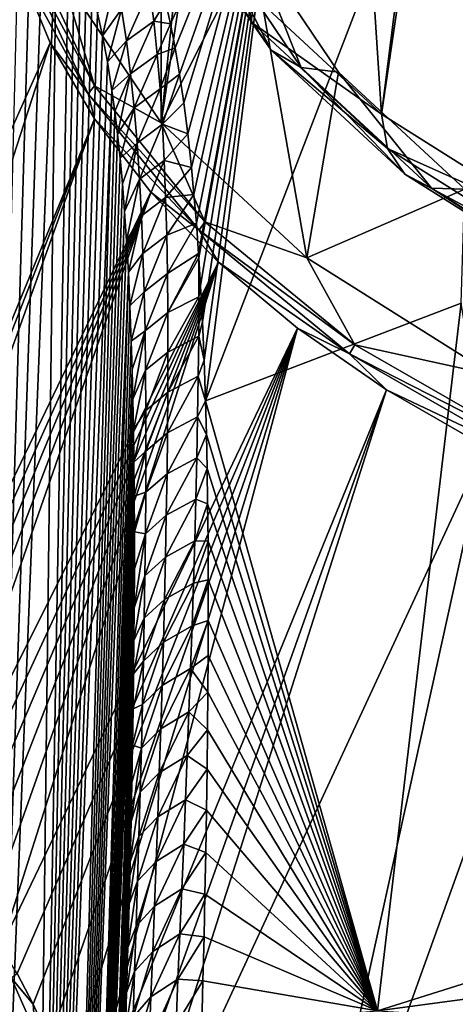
# Model space of a CAD drawing. Header units: metres. Extents: x -109 to 109, y -452 to 89.
# Tile 431 of 656: x 60.66 to 65.32, y -38.85 to -28.34. Entities that reach past the tile are written whole.
import ezdxf

# ---------------------------------------------------------------- set-up
doc = ezdxf.new("R2010")
doc.units = ezdxf.units.M
doc.layers.add('solid_k244270000c71_000_01_01', color=7, linetype='CONTINUOUS')

msp = doc.modelspace()

# ---------------------------------------------------------------- linework, layer by layer
at = {"layer": 'solid_k244270000c71_000_01_01'}
for points in [[(62.177273, -29.442749, 11.90998), (61.11071, -27.86355, 14.165308), (62.177273, -21.261734, 23.593681)], [(62.177273, -29.442749, 11.90998), (62.177273, -21.261734, 23.593681), (62.672821, -24.617336, 18.801384)], [(58.254105, -29.87442, 29.174564), (61.462685, -22.719255, 23.019787), (60.989326, -23.529327, 21.862885)], [(58.254105, -29.87442, 29.174564), (58.559048, -29.269852, 29.220991), (61.462685, -22.719255, 23.019787)], [(58.559048, -29.269852, 29.220991), (58.83469, -28.760628, 29.310101), (61.462685, -22.719255, 23.019787)], [(58.83469, -28.760628, 29.310101), (59.086117, -28.329094, 29.433441), (61.462685, -22.719255, 23.019787)], [(64.529739, -29.34984, 9.515763), (65.25721, -23.624252, 4.419913), (65.393623, -23.494326, 4.142952)], [(66.394569, -30.523157, 7.840095), (64.529739, -29.34984, 9.515763), (65.393623, -23.494326, 4.142952)], [(57.387531, -31.636223, 27.457998), (60.989326, -23.529327, 21.862885), (60.648296, -24.360994, 20.67514)], [(57.387531, -31.636223, 27.457998), (57.996166, -30.417927, 29.175945), (60.989326, -23.529327, 21.862885)], [(57.996166, -30.417927, 29.175945), (58.254105, -29.87442, 29.174564), (60.989326, -23.529327, 21.862885)], [(64.529739, -29.34984, 9.515763), (64.212723, -24.49719, 6.650004), (65.25721, -23.624252, 4.419913)], [(64.529739, -29.34984, 9.515763), (63.072552, -27.99996, 11.443592), (64.212723, -24.49719, 6.650004)], [(62.177273, -29.442749, 11.90998), (62.672821, -24.617336, 18.801384), (62.672821, -26.087147, 16.702276)], [(62.648952, -32.410088, 43.927177), (65.583961, -24.79179, 37.232861), (63.504475, -25.713221, 35.91692)], [(62.648952, -32.410088, 43.927177), (65.378822, -31.367174, 45.478718), (65.583961, -24.79179, 37.232861)], [(62.223442, -28.153841, 37.62746), (62.27504, -28.388779, 38.059887), (63.504475, -25.713221, 35.91692)], [(62.27504, -28.388779, 38.059887), (62.324856, -28.645161, 38.51281), (63.504475, -25.713221, 35.91692)], [(62.324856, -28.645161, 38.51281), (62.372437, -28.924801, 38.987289), (63.504475, -25.713221, 35.91692)], [(62.372437, -28.924801, 38.987289), (62.417244, -29.229778, 39.484535), (63.504475, -25.713221, 35.91692)], [(62.417244, -29.229778, 39.484535), (62.459755, -29.56012, 40.004288), (63.504475, -25.713221, 35.91692)], [(62.459755, -29.56012, 40.004288), (62.498768, -29.919504, 40.548824), (63.504475, -25.713221, 35.91692)], [(62.498768, -29.919504, 40.548824), (62.526276, -30.207596, 40.972855), (63.504475, -25.713221, 35.91692)], [(62.526276, -30.207596, 40.972855), (62.55188, -30.513155, 41.411259), (63.504475, -25.713221, 35.91692)], [(62.55188, -30.513155, 41.411259), (62.575039, -30.838081, 41.865231), (63.504475, -25.713221, 35.91692)], [(62.575039, -30.838081, 41.865231), (62.578022, -30.883278, 41.927532), (63.504475, -25.713221, 35.91692)], [(62.578022, -30.883278, 41.927532), (62.596447, -31.18129, 42.333668), (63.504475, -25.713221, 35.91692)], [(62.596447, -31.18129, 42.333668), (62.616795, -31.566109, 42.846127), (63.504475, -25.713221, 35.91692)], [(62.616795, -31.566109, 42.846127), (62.634041, -31.976078, 43.377735), (63.504475, -25.713221, 35.91692)], [(62.634041, -31.976078, 43.377735), (62.648952, -32.410088, 43.927177), (63.504475, -25.713221, 35.91692)], [(62.177273, -29.442749, 11.90998), (62.672821, -26.087147, 16.702276), (63.143681, -27.531931, 14.638909)], [(63.143944, -28.374895, 11.749522), (62.149326, -26.90229, 13.852619), (63.072552, -27.99996, 11.443592)], [(62.37159, -27.219624, 14.152019), (62.149326, -26.90229, 13.852619), (63.143944, -28.374895, 11.749522)], [(59.983704, -54.149242, 52.726505), (60.789268, -27.053366, 32.426231), (60.657433, -27.033049, 32.044315)], [(59.983704, -54.149242, 52.726505), (60.923191, -27.119658, 32.872467), (60.789268, -27.053366, 32.426231)], [(59.983704, -54.149242, 52.726505), (61.057308, -27.242109, 33.39061), (60.923191, -27.119658, 32.872467)], [(59.983704, -54.149242, 52.726505), (60.744408, -52.589027, 54.250729), (61.057308, -27.242109, 33.39061)], [(60.744408, -52.589027, 54.250729), (61.189285, -27.431206, 33.987186), (61.057308, -27.242109, 33.39061)], [(63.350803, -28.669418, 12.081494), (62.715721, -27.437267, 14.423945), (62.37159, -27.219624, 14.152019)], [(63.350803, -28.669418, 12.081494), (62.37159, -27.219624, 14.152019), (63.143944, -28.374895, 11.749522)], [(60.67078, -27.580891, 15.905022), (60.743038, -27.504454, 15.867311), (61.464859, -29.049665, 13.660522)], [(61.11071, -27.86355, 14.165308), (61.464859, -29.049665, 13.660522), (60.743038, -27.504454, 15.867311)], [(60.744408, -52.589027, 54.250729), (61.253746, -27.55394, 34.31686), (61.189285, -27.431206, 33.987186)], [(62.715721, -27.437267, 14.423945), (63.671082, -28.851749, 12.403854), (63.143681, -27.531931, 14.638909)], [(63.350803, -28.669418, 12.081494), (63.671082, -28.851749, 12.403854), (62.715721, -27.437267, 14.423945)], [(61.395931, -29.133169, 13.68814), (60.648296, -27.760229, 15.820532), (60.67078, -27.580891, 15.905022)], [(61.395931, -29.133169, 13.68814), (60.67078, -27.580891, 15.905022), (61.464859, -29.049665, 13.660522)], [(60.744408, -52.589027, 54.250729), (61.316784, -27.698021, 34.66914), (61.253746, -27.55394, 34.31686)], [(63.731647, -30.882694, 9.853524), (62.177273, -29.442749, 11.90998), (63.143681, -27.531931, 14.638909)], [(63.671082, -28.851749, 12.403854), (64.069374, -28.902493, 12.681546), (63.143681, -27.531931, 14.638909)], [(63.731647, -30.882694, 9.853524), (63.143681, -27.531931, 14.638909), (64.069374, -28.902493, 12.681546)], [(60.744408, -52.589027, 54.250729), (61.378151, -27.864607, 35.044849), (61.316784, -27.698021, 34.66914)], [(57.387531, -36.622307, 20.337133), (60.648296, -27.760229, 15.820532), (60.989326, -28.591896, 14.632788)], [(61.395931, -29.133169, 13.68814), (60.989326, -28.591896, 14.632788), (60.648296, -27.760229, 15.820532)], [(60.744408, -52.589027, 54.250729), (61.437584, -28.055178, 35.445026), (61.378151, -27.864607, 35.044849)], [(62.177273, -29.442749, 11.90998), (61.464859, -29.049665, 13.660522), (61.11071, -27.86355, 14.165308)], [(61.689133, -27.911364, 36.125244), (61.494751, -28.27224, 35.871304), (61.5494, -28.516754, 36.324329)], [(61.689133, -27.911364, 36.125244), (61.5494, -28.516754, 36.324329), (61.751617, -28.232275, 36.715775)], [(61.751617, -28.232275, 36.715775), (61.804424, -28.569603, 37.297516), (62.051487, -28.014179, 37.114128)], [(61.804424, -28.569603, 37.297516), (62.096439, -28.357697, 37.700989), (62.051487, -28.014179, 37.114128)], [(62.096439, -28.357697, 37.700989), (62.223442, -28.153841, 37.62746), (62.051487, -28.014179, 37.114128)], [(63.143944, -28.374895, 11.749522), (63.072552, -27.99996, 11.443592), (64.529739, -29.34984, 9.515763)], [(60.744408, -52.589027, 54.250729), (61.494751, -28.27224, 35.871304), (61.437584, -28.055178, 35.445026)], [(61.751617, -28.232275, 36.715775), (61.5494, -28.516754, 36.324329), (61.601185, -28.791801, 36.806137)], [(61.751617, -28.232275, 36.715775), (61.601185, -28.791801, 36.806137), (61.804424, -28.569603, 37.297516)], [(62.096439, -28.357697, 37.700989), (62.27504, -28.388779, 38.059887), (62.223442, -28.153841, 37.62746)], [(60.744408, -52.589027, 54.250729), (61.5494, -28.516754, 36.324329), (61.494751, -28.27224, 35.871304)], [(61.804424, -28.569603, 37.297516), (61.849014, -28.920961, 37.871227), (62.096439, -28.357697, 37.700989)], [(61.849014, -28.920961, 37.871227), (62.133671, -28.713947, 38.278652), (62.096439, -28.357697, 37.700989)], [(62.133671, -28.713947, 38.278652), (62.27504, -28.388779, 38.059887), (62.096439, -28.357697, 37.700989)], [(62.133671, -28.713947, 38.278652), (62.324856, -28.645161, 38.51281), (62.27504, -28.388779, 38.059887)], [(64.593391, -29.717598, 9.831944), (63.143944, -28.374895, 11.749522), (64.529739, -29.34984, 9.515763)], [(63.350803, -28.669418, 12.081494), (63.143944, -28.374895, 11.749522), (64.593391, -29.717598, 9.831944)], [(60.744408, -52.589027, 54.250729), (61.601185, -28.791801, 36.806137), (61.5494, -28.516754, 36.324329)], [(57.99614, -37.819954, 18.604794), (57.387531, -36.622307, 20.337133), (60.989326, -28.591896, 14.632788)], [(57.99614, -37.819954, 18.604794), (60.989326, -28.591896, 14.632788), (61.462685, -29.401968, 13.475886)], [(61.395931, -29.133169, 13.68814), (61.462685, -29.401968, 13.475886), (60.989326, -28.591896, 14.632788)], [(61.804424, -28.569603, 37.297516), (61.601185, -28.791801, 36.806137), (61.649822, -29.099035, 37.317806)], [(61.804424, -28.569603, 37.297516), (61.649822, -29.099035, 37.317806), (61.849014, -28.920961, 37.871227)], [(62.164207, -29.081472, 38.847939), (62.324856, -28.645161, 38.51281), (62.133671, -28.713947, 38.278652)], [(62.164207, -29.081472, 38.847939), (62.372437, -28.924801, 38.987289), (62.324856, -28.645161, 38.51281)], [(64.777794, -29.991325, 10.193615), (63.671082, -28.851749, 12.403854), (63.350803, -28.669418, 12.081494)], [(64.777794, -29.991325, 10.193615), (63.350803, -28.669418, 12.081494), (64.593391, -29.717598, 9.831944)], [(61.849014, -28.920961, 37.871227), (61.886452, -29.284657, 38.4375), (62.133671, -28.713947, 38.278652)], [(61.886452, -29.284657, 38.4375), (62.164207, -29.081472, 38.847939), (62.133671, -28.713947, 38.278652)], [(60.744408, -52.589027, 54.250729), (61.649822, -29.099035, 37.317806), (61.601185, -28.791801, 36.806137)], [(63.671082, -28.851749, 12.403854), (65.063316, -30.141459, 10.561959), (64.069374, -28.902493, 12.681546)], [(64.777794, -29.991325, 10.193615), (65.063316, -30.141459, 10.561959), (63.671082, -28.851749, 12.403854)], [(61.849014, -28.920961, 37.871227), (61.649822, -29.099035, 37.317806), (61.680344, -29.322893, 37.676266)], [(61.849014, -28.920961, 37.871227), (61.680344, -29.322893, 37.676266), (61.709236, -29.562777, 38.049088)], [(61.849014, -28.920961, 37.871227), (61.709236, -29.562777, 38.049088), (61.886452, -29.284657, 38.4375)], [(62.188957, -29.458977, 39.409592), (62.372437, -28.924801, 38.987289), (62.164207, -29.081472, 38.847939)], [(62.188957, -29.458977, 39.409592), (62.417244, -29.229778, 39.484535), (62.372437, -28.924801, 38.987289)], [(63.731647, -30.882694, 9.853524), (64.069374, -28.902493, 12.681546), (65.418373, -30.152157, 10.896841)], [(65.063316, -30.141459, 10.561959), (65.418373, -30.152157, 10.896841), (64.069374, -28.902493, 12.681546)], [(61.395931, -29.133169, 13.68814), (61.464859, -29.049665, 13.660522), (62.643536, -30.499517, 11.589917)], [(62.177273, -29.442749, 11.90998), (62.643536, -30.499517, 11.589917), (61.464859, -29.049665, 13.660522)], [(61.886452, -29.284657, 38.4375), (61.917683, -29.659216, 38.996883), (62.164207, -29.081472, 38.847939)], [(61.917683, -29.659216, 38.996883), (62.188957, -29.458977, 39.409592), (62.164207, -29.081472, 38.847939)], [(60.744408, -52.589027, 54.250729), (61.027706, -51.695972, 54.988464), (61.649822, -29.099035, 37.317806)], [(61.027706, -51.695972, 54.988464), (61.680344, -29.322893, 37.676266), (61.649822, -29.099035, 37.317806)], [(62.580017, -30.589638, 11.608088), (61.462685, -29.401968, 13.475886), (61.395931, -29.133169, 13.68814)], [(62.580017, -30.589638, 11.608088), (61.395931, -29.133169, 13.68814), (62.643536, -30.499517, 11.589917)], [(61.886452, -29.284657, 38.4375), (61.709236, -29.562777, 38.049088), (61.736351, -29.820337, 38.437309)], [(61.886452, -29.284657, 38.4375), (61.736351, -29.820337, 38.437309), (61.917683, -29.659216, 38.996883)], [(62.188957, -29.458977, 39.409592), (62.459755, -29.56012, 40.004288), (62.417244, -29.229778, 39.484535)], [(58.25346, -37.633202, 18.095739), (57.99614, -37.819954, 18.604794), (61.462685, -29.401968, 13.475886)], [(58.558365, -37.469883, 17.511784), (58.25346, -37.633202, 18.095739), (61.462685, -29.401968, 13.475886)], [(58.558365, -37.469883, 17.511784), (61.462685, -29.401968, 13.475886), (62.064339, -30.183531, 12.359697)], [(61.027706, -51.695972, 54.988464), (61.709236, -29.562777, 38.049088), (61.680344, -29.322893, 37.676266)], [(62.580017, -30.589638, 11.608088), (62.064339, -30.183531, 12.359697), (61.462685, -29.401968, 13.475886)], [(64.593391, -29.717598, 9.831944), (64.529739, -29.34984, 9.515763), (66.394569, -30.523157, 7.840095)], [(61.917683, -29.659216, 38.996883), (61.943443, -30.043526, 39.549824), (62.188957, -29.458977, 39.409592)], [(61.943443, -30.043526, 39.549824), (62.208588, -29.845528, 39.964172), (62.188957, -29.458977, 39.409592)], [(63.731647, -30.882694, 9.853524), (62.643536, -30.499517, 11.589917), (62.177273, -29.442749, 11.90998)], [(62.208588, -29.845528, 39.964172), (62.459755, -29.56012, 40.004288), (62.188957, -29.458977, 39.409592)], [(61.027706, -51.695972, 54.988464), (61.736351, -29.820337, 38.437309), (61.709236, -29.562777, 38.049088)], [(62.208588, -29.845528, 39.964172), (62.498768, -29.919504, 40.548824), (62.459755, -29.56012, 40.004288)], [(61.917683, -29.659216, 38.996883), (61.736351, -29.820337, 38.437309), (61.761669, -30.094976, 38.840557)], [(61.917683, -29.659216, 38.996883), (61.761669, -30.094976, 38.840557), (61.785, -30.389141, 39.260288)], [(61.917683, -29.659216, 38.996883), (61.785, -30.389141, 39.260288), (61.943443, -30.043526, 39.549824)], [(66.448296, -30.884674, 8.165185), (64.593391, -29.717598, 9.831944), (66.394569, -30.523157, 7.840095)], [(64.777794, -29.991325, 10.193615), (64.593391, -29.717598, 9.831944), (66.448296, -30.884674, 8.165185)], [(61.027706, -51.695972, 54.988464), (61.761669, -30.094976, 38.840557), (61.736351, -29.820337, 38.437309)], [(61.943443, -30.043526, 39.549824), (61.964352, -30.436661, 40.096703), (62.208588, -29.845528, 39.964172)], [(61.964352, -30.436661, 40.096703), (62.223724, -30.240274, 40.512184), (62.208588, -29.845528, 39.964172)], [(62.223724, -30.240274, 40.512184), (62.498768, -29.919504, 40.548824), (62.208588, -29.845528, 39.964172)], [(62.223724, -30.240274, 40.512184), (62.526276, -30.207596, 40.972855), (62.498768, -29.919504, 40.548824)], [(66.603973, -31.140327, 8.55267), (65.063316, -30.141459, 10.561959), (64.777794, -29.991325, 10.193615)], [(66.603973, -31.140327, 8.55267), (64.777794, -29.991325, 10.193615), (66.448296, -30.884674, 8.165185)], [(61.027706, -51.695972, 54.988464), (61.785, -30.389141, 39.260288), (61.761669, -30.094976, 38.840557)], [(61.943443, -30.043526, 39.549824), (61.785, -30.389141, 39.260288), (61.806297, -30.702772, 39.696484)], [(61.943443, -30.043526, 39.549824), (61.806297, -30.702772, 39.696484), (61.964352, -30.436661, 40.096703)], [(65.063316, -30.141459, 10.561959), (66.845016, -31.262474, 8.960983), (65.418373, -30.152157, 10.896841)], [(66.603973, -31.140327, 8.55267), (66.845016, -31.262474, 8.960983), (65.063316, -30.141459, 10.561959)], [(58.83411, -37.379375, 17.00255), (58.558365, -37.469883, 17.511784), (62.064339, -30.183531, 12.359697)], [(59.085506, -37.347569, 16.554873), (58.83411, -37.379375, 17.00255), (62.064339, -30.183531, 12.359697)], [(59.316833, -37.364361, 16.157856), (59.085506, -37.347569, 16.554873), (62.064339, -30.183531, 12.359697)], [(59.531788, -37.422691, 15.802694), (59.316833, -37.364361, 16.157856), (62.064339, -30.183531, 12.359697)], [(59.531788, -37.422691, 15.802694), (62.064339, -30.183531, 12.359697), (62.78915, -30.92992, 11.293743)], [(61.964352, -30.436661, 40.096703), (61.980961, -30.837812, 40.637875), (62.223724, -30.240274, 40.512184)], [(61.980961, -30.837812, 40.637875), (62.234867, -30.642538, 41.05405), (62.223724, -30.240274, 40.512184)], [(62.580017, -30.589638, 11.608088), (62.78915, -30.92992, 11.293743), (62.064339, -30.183531, 12.359697)], [(62.234867, -30.642538, 41.05405), (62.526276, -30.207596, 40.972855), (62.223724, -30.240274, 40.512184)], [(62.234867, -30.642538, 41.05405), (62.55188, -30.513155, 41.411259), (62.526276, -30.207596, 40.972855)], [(65.720901, -32.134308, 8.066035), (63.731647, -30.882694, 9.853524), (65.418373, -30.152157, 10.896841)], [(61.027706, -51.695972, 54.988464), (61.806297, -30.702772, 39.696484), (61.785, -30.389141, 39.260288)], [(61.964352, -30.436661, 40.096703), (61.806297, -30.702772, 39.696484), (61.825451, -31.036993, 40.149765)], [(61.964352, -30.436661, 40.096703), (61.825451, -31.036993, 40.149765), (61.980961, -30.837812, 40.637875)], [(62.242424, -31.051769, 41.590111), (62.55188, -30.513155, 41.411259), (62.234867, -30.642538, 41.05405)], [(62.242424, -31.051769, 41.590111), (62.575039, -30.838081, 41.865231), (62.55188, -30.513155, 41.411259)], [(62.580017, -30.589638, 11.608088), (62.643536, -30.499517, 11.589917), (64.243263, -31.80995, 9.718427)], [(63.731647, -30.882694, 9.853524), (64.243263, -31.80995, 9.718427), (62.643536, -30.499517, 11.589917)], [(61.980961, -30.837812, 40.637875), (61.993698, -31.246372, 41.173611), (62.234867, -30.642538, 41.05405)], [(61.993698, -31.246372, 41.173611), (62.242424, -31.051769, 41.590111), (62.234867, -30.642538, 41.05405)], [(64.18705, -31.906044, 9.728065), (62.78915, -30.92992, 11.293743), (62.580017, -30.589638, 11.608088)], [(64.18705, -31.906044, 9.728065), (62.580017, -30.589638, 11.608088), (64.243263, -31.80995, 9.718427)], [(61.027706, -51.695972, 54.988464), (61.825451, -31.036993, 40.149765), (61.806297, -30.702772, 39.696484)], [(61.980961, -30.837812, 40.637875), (61.825451, -31.036993, 40.149765), (61.842281, -31.394102, 40.621437)], [(61.980961, -30.837812, 40.637875), (61.842281, -31.394102, 40.621437), (61.993698, -31.246372, 41.173611)], [(62.246799, -31.467442, 42.120701), (62.575039, -30.838081, 41.865231), (62.242424, -31.051769, 41.590111)], [(62.246799, -31.467442, 42.120701), (62.578022, -30.883278, 41.927532), (62.575039, -30.838081, 41.865231)], [(59.733658, -37.517315, 15.482149), (59.531788, -37.422691, 15.802694), (62.78915, -30.92992, 11.293743)], [(59.925156, -37.64637, 15.190646), (59.733658, -37.517315, 15.482149), (62.78915, -30.92992, 11.293743)], [(60.108986, -37.808636, 14.923295), (59.925156, -37.64637, 15.190646), (62.78915, -30.92992, 11.293743)], [(60.287319, -38.005798, 14.676693), (60.108986, -37.808636, 14.923295), (62.78915, -30.92992, 11.293743)], [(60.462498, -38.240845, 14.447851), (60.287319, -38.005798, 14.676693), (62.78915, -30.92992, 11.293743)], [(60.462498, -38.240845, 14.447851), (62.78915, -30.92992, 11.293743), (63.630939, -31.634766, 10.287119)], [(62.578644, -31.299303, 42.460571), (62.578022, -30.883278, 41.927532), (62.246799, -31.467442, 42.120701)], [(62.578644, -31.299303, 42.460571), (62.596447, -31.18129, 42.333668), (62.578022, -30.883278, 41.927532)], [(64.18705, -31.906044, 9.728065), (63.630939, -31.634766, 10.287119), (62.78915, -30.92992, 11.293743)], [(65.720901, -32.134308, 8.066035), (64.243263, -31.80995, 9.718427), (63.731647, -30.882694, 9.853524)], [(61.027706, -51.695972, 54.988464), (61.242718, -50.725655, 55.706074), (61.825451, -31.036993, 40.149765)], [(61.242718, -50.725655, 55.706074), (61.842281, -31.394102, 40.621437), (61.825451, -31.036993, 40.149765)], [(61.993698, -31.246372, 41.173611), (62.002983, -31.661762, 41.704185), (62.242424, -31.051769, 41.590111)], [(62.002983, -31.661762, 41.704185), (62.246799, -31.467442, 42.120701), (62.242424, -31.051769, 41.590111)], [(62.578644, -31.299303, 42.460571), (62.616795, -31.566109, 42.846127), (62.596447, -31.18129, 42.333668)], [(61.993698, -31.246372, 41.173611), (61.842281, -31.394102, 40.621437), (61.856804, -31.773268, 41.111031)], [(61.993698, -31.246372, 41.173611), (61.856804, -31.773268, 41.111031), (62.002983, -31.661762, 41.704185)], [(61.242718, -50.725655, 55.706074), (61.856804, -31.773268, 41.111031), (61.842281, -31.394102, 40.621437)], [(62.578644, -31.299303, 42.460571), (62.246799, -31.467442, 42.120701), (62.248299, -31.889158, 42.646069)], [(62.578644, -31.299303, 42.460571), (62.248299, -31.889158, 42.646069), (62.576439, -31.720417, 42.986992)], [(62.578644, -31.299303, 42.460571), (62.576439, -31.720417, 42.986992), (62.616795, -31.566109, 42.846127)], [(64.485146, -38.917656, 52.655231), (65.378822, -31.367174, 45.478718), (62.648952, -32.410088, 43.927177)], [(64.485146, -38.917656, 52.655231), (66.486549, -38.286121, 53.465588), (65.378822, -31.367174, 45.478718)], [(62.002983, -31.661762, 41.704185), (62.009148, -32.083515, 42.229813), (62.246799, -31.467442, 42.120701)], [(62.009148, -32.083515, 42.229813), (62.248299, -31.889158, 42.646069), (62.246799, -31.467442, 42.120701)], [(62.576439, -31.720417, 42.986992), (62.634041, -31.976078, 43.377735), (62.616795, -31.566109, 42.846127)], [(60.636009, -38.518513, 14.235668), (60.462498, -38.240845, 14.447851), (63.630939, -31.634766, 10.287119)], [(60.809395, -38.845783, 14.039715), (60.636009, -38.518513, 14.235668), (63.630939, -31.634766, 10.287119)], [(60.98378, -39.231327, 13.860935), (60.809395, -38.845783, 14.039715), (63.630939, -31.634766, 10.287119)], [(61.159798, -39.687428, 13.702009), (60.98378, -39.231327, 13.860935), (63.630939, -31.634766, 10.287119)], [(61.338219, -40.228188, 13.566606), (61.159798, -39.687428, 13.702009), (63.630939, -31.634766, 10.287119)], [(61.338219, -40.228188, 13.566606), (63.630939, -31.634766, 10.287119), (64.58252, -32.292053, 9.348413)], [(62.002983, -31.661762, 41.704185), (61.856804, -31.773268, 41.111031), (61.866035, -32.074112, 41.491035)], [(62.002983, -31.661762, 41.704185), (61.866035, -32.074112, 41.491035), (61.873795, -32.389748, 41.882401)], [(62.002983, -31.661762, 41.704185), (61.873795, -32.389748, 41.882401), (62.009148, -32.083515, 42.229813)], [(64.18705, -31.906044, 9.728065), (64.58252, -32.292053, 9.348413), (63.630939, -31.634766, 10.287119)], [(61.242718, -50.725655, 55.706074), (61.866035, -32.074112, 41.491035), (61.856804, -31.773268, 41.111031)], [(62.576439, -31.720417, 42.986992), (62.248299, -31.889158, 42.646069), (62.247204, -32.316559, 43.166443)], [(62.576439, -31.720417, 42.986992), (62.247204, -32.316559, 43.166443), (62.571812, -32.147018, 43.508198)], [(62.576439, -31.720417, 42.986992), (62.571812, -32.147018, 43.508198), (62.634041, -31.976078, 43.377735)], [(64.18705, -31.906044, 9.728065), (64.243263, -31.80995, 9.718427), (66.215431, -32.941139, 8.10292)], [(65.720901, -32.134308, 8.066035), (66.215431, -32.941139, 8.10292), (64.243263, -31.80995, 9.718427)], [(62.009148, -32.083515, 42.229813), (62.012486, -32.511238, 42.750687), (62.248299, -31.889158, 42.646069)], [(62.012486, -32.511238, 42.750687), (62.247204, -32.316559, 43.166443), (62.248299, -31.889158, 42.646069)], [(66.168213, -33.042389, 8.105195), (64.58252, -32.292053, 9.348413), (64.18705, -31.906044, 9.728065)], [(66.168213, -33.042389, 8.105195), (64.18705, -31.906044, 9.728065), (66.215431, -32.941139, 8.10292)], [(62.571812, -32.147018, 43.508198), (62.648952, -32.410088, 43.927177), (62.634041, -31.976078, 43.377735)], [(61.242718, -50.725655, 55.706074), (61.873795, -32.389748, 41.882401), (61.866035, -32.074112, 41.491035)], [(62.009148, -32.083515, 42.229813), (61.873795, -32.389748, 41.882401), (61.880119, -32.719311, 42.284657)], [(62.009148, -32.083515, 42.229813), (61.880119, -32.719311, 42.284657), (62.012486, -32.511238, 42.750687)], [(62.571812, -32.147018, 43.508198), (62.247204, -32.316559, 43.166443), (62.243793, -32.749302, 43.682049)], [(62.571812, -32.147018, 43.508198), (62.243793, -32.749302, 43.682049), (62.565025, -32.578796, 44.024426)], [(62.571812, -32.147018, 43.508198), (62.565025, -32.578796, 44.024426), (62.648952, -32.410088, 43.927177)], [(61.518898, -40.873058, 13.461324), (61.338219, -40.228188, 13.566606), (64.58252, -32.292053, 9.348413)], [(61.660126, -41.460274, 13.406366), (61.518898, -40.873058, 13.461324), (64.58252, -32.292053, 9.348413)], [(61.660126, -41.460274, 13.406366), (64.58252, -32.292053, 9.348413), (65.635773, -32.896179, 8.485634)], [(62.012486, -32.511238, 42.750687), (62.013283, -32.944561, 43.266987), (62.247204, -32.316559, 43.166443)], [(62.013283, -32.944561, 43.266987), (62.243793, -32.749302, 43.682049), (62.247204, -32.316559, 43.166443)], [(66.168213, -33.042389, 8.105195), (65.635773, -32.896179, 8.485634), (64.58252, -32.292053, 9.348413)], [(61.242718, -50.725655, 55.706074), (61.880119, -32.719311, 42.284657), (61.873795, -32.389748, 41.882401)], [(62.565025, -32.578796, 44.024426), (62.658772, -32.766964, 44.369312), (62.648952, -32.410088, 43.927177)], [(62.658772, -32.766964, 44.369312), (64.485146, -38.917656, 52.655231), (62.648952, -32.410088, 43.927177)], [(62.012486, -32.511238, 42.750687), (61.880119, -32.719311, 42.284657), (61.884892, -33.064651, 42.698719)], [(62.012486, -32.511238, 42.750687), (61.884892, -33.064651, 42.698719), (62.013283, -32.944561, 43.266987)], [(62.565025, -32.578796, 44.024426), (62.243793, -32.749302, 43.682049), (62.238274, -33.187122, 44.19305)], [(62.565025, -32.578796, 44.024426), (62.238274, -33.187122, 44.19305), (62.556278, -33.015511, 44.535866)], [(62.565025, -32.578796, 44.024426), (62.556278, -33.015511, 44.535866), (62.658772, -32.766964, 44.369312)], [(61.242718, -50.725655, 55.706074), (61.884892, -33.064651, 42.698719), (61.880119, -32.719311, 42.284657)], [(62.011772, -33.383183, 43.778866), (62.238274, -33.187122, 44.19305), (62.243793, -32.749302, 43.682049)], [(62.013283, -32.944561, 43.266987), (62.011772, -33.383183, 43.778866), (62.243793, -32.749302, 43.682049)], [(62.556278, -33.015511, 44.535866), (62.666294, -33.129448, 44.809608), (62.658772, -32.766964, 44.369312)], [(62.658772, -32.766964, 44.369312), (62.666294, -33.129448, 44.809608), (64.485146, -38.917656, 52.655231)], [(63.504505, -42.545319, 11.878191), (61.660126, -41.460274, 13.406366), (65.635773, -32.896179, 8.485634)], [(62.013283, -32.944561, 43.266987), (61.884892, -33.064651, 42.698719), (61.888016, -33.427315, 43.125347)], [(62.013283, -32.944561, 43.266987), (61.888016, -33.427315, 43.125347), (62.011772, -33.383183, 43.778866)], [(63.504505, -42.545319, 11.878191), (65.635773, -32.896179, 8.485634), (66.781723, -33.441986, 7.706139)], [(61.242718, -50.725655, 55.706074), (61.888016, -33.427315, 43.125347), (61.884892, -33.064651, 42.698719)], [(62.556278, -33.015511, 44.535866), (62.238274, -33.187122, 44.19305), (62.230846, -33.629784, 44.6996)], [(62.556278, -33.015511, 44.535866), (62.230846, -33.629784, 44.6996), (62.545773, -33.456936, 45.042694)], [(62.556278, -33.015511, 44.535866), (62.545773, -33.456936, 45.042694), (62.666294, -33.129448, 44.809608)], [(62.008156, -33.826836, 44.286457), (62.230846, -33.629784, 44.6996), (62.238274, -33.187122, 44.19305)], [(62.011772, -33.383183, 43.778866), (62.008156, -33.826836, 44.286457), (62.238274, -33.187122, 44.19305)], [(62.545773, -33.456936, 45.042694), (62.671921, -33.508942, 45.26189), (62.666294, -33.129448, 44.809608)], [(62.666294, -33.129448, 44.809608), (62.671921, -33.508942, 45.26189), (64.485146, -38.917656, 52.655231)], [(62.011772, -33.383183, 43.778866), (61.888016, -33.427315, 43.125347), (61.889576, -33.805851, 43.563854)], [(62.011772, -33.383183, 43.778866), (61.889576, -33.805851, 43.563854), (62.008156, -33.826836, 44.286457)], [(61.242718, -50.725655, 55.706074), (61.889576, -33.805851, 43.563854), (61.888016, -33.427315, 43.125347)], [(62.545773, -33.456936, 45.042694), (62.230846, -33.629784, 44.6996), (62.22171, -34.077045, 45.201859)], [(62.545773, -33.456936, 45.042694), (62.22171, -34.077045, 45.201859), (62.533695, -33.902847, 45.545078)], [(62.545773, -33.456936, 45.042694), (62.533695, -33.902847, 45.545078), (62.671921, -33.508942, 45.26189)], [(65.583984, -43.466743, 10.562262), (63.504505, -42.545319, 11.878191), (66.781723, -33.441986, 7.706139)], [(62.533695, -33.902847, 45.545078), (62.676212, -33.904366, 45.725048), (62.671921, -33.508942, 45.26189)], [(62.671921, -33.508942, 45.26189), (62.676212, -33.904366, 45.725048), (64.485146, -38.917656, 52.655231)], [(62.002644, -34.275272, 44.789883), (62.22171, -34.077045, 45.201859), (62.230846, -33.629784, 44.6996)], [(62.008156, -33.826836, 44.286457), (62.002644, -34.275272, 44.789883), (62.230846, -33.629784, 44.6996)], [(61.242718, -50.725655, 55.706074), (61.386219, -49.676086, 56.399841), (61.889576, -33.805851, 43.563854)], [(61.386219, -49.676086, 56.399841), (61.889481, -34.201809, 44.014931), (61.889576, -33.805851, 43.563854)], [(62.008156, -33.826836, 44.286457), (61.889576, -33.805851, 43.563854), (61.889481, -34.201809, 44.014931)], [(62.008156, -33.826836, 44.286457), (61.889481, -34.201809, 44.014931), (61.887589, -34.617558, 44.479652)], [(62.008156, -33.826836, 44.286457), (61.887589, -34.617558, 44.479652), (62.002644, -34.275272, 44.789883)], [(62.533695, -33.902847, 45.545078), (62.22171, -34.077045, 45.201859), (62.211021, -34.528717, 45.699944)], [(62.533695, -33.902847, 45.545078), (62.211021, -34.528717, 45.699944), (62.520199, -34.353073, 46.043156)], [(62.533695, -33.902847, 45.545078), (62.520199, -34.353073, 46.043156), (62.676212, -33.904366, 45.725048)], [(62.520199, -34.353073, 46.043156), (62.678745, -34.317581, 46.200241), (62.676212, -33.904366, 45.725048)], [(62.676212, -33.904366, 45.725048), (62.678745, -34.317581, 46.200241), (64.485146, -38.917656, 52.655231)], [(61.995407, -34.728275, 45.289265), (62.211021, -34.528717, 45.699944), (62.22171, -34.077045, 45.201859)], [(62.002644, -34.275272, 44.789883), (61.995407, -34.728275, 45.289265), (62.22171, -34.077045, 45.201859)], [(61.386219, -49.676086, 56.399841), (61.887589, -34.617558, 44.479652), (61.889481, -34.201809, 44.014931)], [(62.002644, -34.275272, 44.789883), (61.887589, -34.617558, 44.479652), (61.884827, -34.963871, 44.861046)], [(62.002644, -34.275272, 44.789883), (61.884827, -34.963871, 44.861046), (61.995407, -34.728275, 45.289265)], [(62.505424, -34.807457, 46.537037), (62.679092, -34.750591, 46.688686), (62.678745, -34.317581, 46.200241)], [(62.520199, -34.353073, 46.043156), (62.505424, -34.807457, 46.537037), (62.678745, -34.317581, 46.200241)], [(62.678745, -34.317581, 46.200241), (62.679092, -34.750591, 46.688686), (64.485146, -38.917656, 52.655231)], [(62.520199, -34.353073, 46.043156), (62.211021, -34.528717, 45.699944), (62.198933, -34.984634, 46.193954)], [(62.520199, -34.353073, 46.043156), (62.198933, -34.984634, 46.193954), (62.505424, -34.807457, 46.537037)], [(61.986595, -35.185661, 45.784683), (62.198933, -34.984634, 46.193954), (62.211021, -34.528717, 45.699944)], [(61.995407, -34.728275, 45.289265), (61.986595, -35.185661, 45.784683), (62.211021, -34.528717, 45.699944)], [(61.386219, -49.676086, 56.399841), (61.884827, -34.963871, 44.861046), (61.887589, -34.617558, 44.479652)], [(61.995407, -34.728275, 45.289265), (61.884827, -34.963871, 44.861046), (61.880974, -35.322128, 45.250854)], [(61.995407, -34.728275, 45.289265), (61.880974, -35.322128, 45.250854), (61.986595, -35.185661, 45.784683)], [(62.489517, -35.265842, 47.026844), (62.677753, -35.126953, 47.105904), (62.679092, -34.750591, 46.688686)], [(62.505424, -34.807457, 46.537037), (62.489517, -35.265842, 47.026844), (62.679092, -34.750591, 46.688686)], [(62.679092, -34.750591, 46.688686), (62.677753, -35.126953, 47.105904), (64.485146, -38.917656, 52.655231)], [(62.505424, -34.807457, 46.537037), (62.198933, -34.984634, 46.193954), (62.185577, -35.44463, 46.684006)], [(62.505424, -34.807457, 46.537037), (62.185577, -35.44463, 46.684006), (62.489517, -35.265842, 47.026844)], [(61.386219, -49.676086, 56.399841), (61.880974, -35.322128, 45.250854), (61.884827, -34.963871, 44.861046)], [(61.97636, -35.647259, 46.276234), (62.185577, -35.44463, 46.684006), (62.198933, -34.984634, 46.193954)], [(61.986595, -35.185661, 45.784683), (61.97636, -35.647259, 46.276234), (62.198933, -34.984634, 46.193954)], [(62.489517, -35.265842, 47.026844), (62.675461, -35.516277, 47.531269), (62.677753, -35.126953, 47.105904)], [(62.677753, -35.126953, 47.105904), (62.675461, -35.516277, 47.531269), (64.485146, -38.917656, 52.655231)], [(61.986595, -35.185661, 45.784683), (61.880974, -35.322128, 45.250854), (61.87595, -35.693817, 45.649685)], [(61.986595, -35.185661, 45.784683), (61.87595, -35.693817, 45.649685), (61.97636, -35.647259, 46.276234)], [(62.489517, -35.265842, 47.026844), (62.185577, -35.44463, 46.684006), (62.171097, -35.908554, 47.170189)], [(62.489517, -35.265842, 47.026844), (62.171097, -35.908554, 47.170189), (62.472595, -35.728085, 47.512684)], [(62.489517, -35.265842, 47.026844), (62.472595, -35.728085, 47.512684), (62.675461, -35.516277, 47.531269)], [(61.386219, -49.676086, 56.399841), (61.87595, -35.693817, 45.649685), (61.880974, -35.322128, 45.250854)], [(61.96484, -36.1129, 46.763996), (62.171097, -35.908554, 47.170189), (62.185577, -35.44463, 46.684006)], [(61.97636, -35.647259, 46.276234), (61.96484, -36.1129, 46.763996), (62.185577, -35.44463, 46.684006)], [(62.472595, -35.728085, 47.512684), (62.671944, -35.919792, 47.965485), (62.675461, -35.516277, 47.531269)], [(62.675461, -35.516277, 47.531269), (62.671944, -35.919792, 47.965485), (64.485146, -38.917656, 52.655231)], [(61.386219, -49.676086, 56.399841), (61.869682, -36.080425, 46.058136), (61.87595, -35.693817, 45.649685)], [(61.97636, -35.647259, 46.276234), (61.87595, -35.693817, 45.649685), (61.869682, -36.080425, 46.058136)], [(61.97636, -35.647259, 46.276234), (61.869682, -36.080425, 46.058136), (61.96484, -36.1129, 46.763996)], [(62.472595, -35.728085, 47.512684), (62.171097, -35.908554, 47.170189), (62.155598, -36.376282, 47.652576)], [(62.472595, -35.728085, 47.512684), (62.155598, -36.376282, 47.652576), (62.454769, -36.194077, 47.994633)], [(62.472595, -35.728085, 47.512684), (62.454769, -36.194077, 47.994633), (62.671944, -35.919792, 47.965485)], [(61.952156, -36.582451, 47.248047), (62.155598, -36.376282, 47.652576), (62.171097, -35.908554, 47.170189)], [(61.96484, -36.1129, 46.763996), (61.952156, -36.582451, 47.248047), (62.171097, -35.908554, 47.170189)], [(62.454769, -36.194077, 47.994633), (62.666924, -36.338852, 48.409298), (62.671944, -35.919792, 47.965485)], [(62.671944, -35.919792, 47.965485), (62.666924, -36.338852, 48.409298), (64.485146, -38.917656, 52.655231)], [(61.386219, -49.676086, 56.399841), (61.862209, -36.481533, 46.476055), (61.869682, -36.080425, 46.058136)], [(61.96484, -36.1129, 46.763996), (61.862209, -36.481533, 46.476055), (61.8536, -36.896214, 46.903061)], [(61.96484, -36.1129, 46.763996), (61.8536, -36.896214, 46.903061), (61.952156, -36.582451, 47.248047)], [(61.96484, -36.1129, 46.763996), (61.869682, -36.080425, 46.058136), (61.862209, -36.481533, 46.476055)], [(62.454769, -36.194077, 47.994633), (62.155598, -36.376282, 47.652576), (62.139179, -36.847706, 48.131241)], [(62.454769, -36.194077, 47.994633), (62.139179, -36.847706, 48.131241), (62.436142, -36.663704, 48.472771)], [(62.454769, -36.194077, 47.994633), (62.436142, -36.663704, 48.472771), (62.666924, -36.338852, 48.409298)], [(62.436142, -36.663704, 48.472771), (62.66013, -36.774818, 48.86343), (62.666924, -36.338852, 48.409298)], [(62.666924, -36.338852, 48.409298), (62.66013, -36.774818, 48.86343), (64.485146, -38.917656, 52.655231)], [(61.938412, -37.05579, 47.728436), (62.139179, -36.847706, 48.131241), (62.155598, -36.376282, 47.652576)], [(61.952156, -36.582451, 47.248047), (61.938412, -37.05579, 47.728436), (62.155598, -36.376282, 47.652576)], [(61.386219, -49.676086, 56.399841), (61.8536, -36.896214, 46.903061), (61.862209, -36.481533, 46.476055)], [(61.952156, -36.582451, 47.248047), (61.8536, -36.896214, 46.903061), (61.843761, -37.326351, 47.33987)], [(61.952156, -36.582451, 47.248047), (61.843761, -37.326351, 47.33987), (61.938412, -37.05579, 47.728436)], [(62.436142, -36.663704, 48.472771), (62.139179, -36.847706, 48.131241), (62.121956, -37.322701, 48.606251)], [(62.436142, -36.663704, 48.472771), (62.121956, -37.322701, 48.606251), (62.416813, -37.136856, 48.947178)], [(62.436142, -36.663704, 48.472771), (62.416813, -37.136856, 48.947178), (62.66013, -36.774818, 48.86343)], [(61.923714, -37.532799, 48.205227), (62.121956, -37.322701, 48.606251), (62.139179, -36.847706, 48.131241)], [(61.938412, -37.05579, 47.728436), (61.923714, -37.532799, 48.205227), (62.139179, -36.847706, 48.131241)], [(62.416813, -37.136856, 48.947178), (62.651863, -37.228626, 49.328678), (62.66013, -36.774818, 48.86343)], [(62.66013, -36.774818, 48.86343), (62.651863, -37.228626, 49.328678), (64.485146, -38.917656, 52.655231)], [(61.386219, -49.676086, 56.399841), (61.843761, -37.326351, 47.33987), (61.8536, -36.896214, 46.903061)], [(61.938412, -37.05579, 47.728436), (61.843761, -37.326351, 47.33987), (61.832615, -37.773865, 47.787212)], [(61.938412, -37.05579, 47.728436), (61.832615, -37.773865, 47.787212), (61.923714, -37.532799, 48.205227)], [(62.416813, -37.136856, 48.947178), (62.121956, -37.322701, 48.606251), (62.104012, -37.80117, 49.077667)], [(62.416813, -37.136856, 48.947178), (62.104012, -37.80117, 49.077667), (62.396873, -37.613438, 49.417923)], [(62.416813, -37.136856, 48.947178), (62.396873, -37.613438, 49.417923), (62.651863, -37.228626, 49.328678)], [(62.396873, -37.613438, 49.417923), (62.643085, -37.670322, 49.774837), (62.651863, -37.228626, 49.328678)], [(62.651863, -37.228626, 49.328678), (62.643085, -37.670322, 49.774837), (64.485146, -38.917656, 52.655231)], [(61.386219, -49.676086, 56.399841), (61.832615, -37.773865, 47.787212), (61.843761, -37.326351, 47.33987)], [(61.908169, -38.013355, 48.678482), (62.104012, -37.80117, 49.077667), (62.121956, -37.322701, 48.606251)], [(61.923714, -37.532799, 48.205227), (61.908169, -38.013355, 48.678482), (62.121956, -37.322701, 48.606251)], [(61.923714, -37.532799, 48.205227), (61.832615, -37.773865, 47.787212), (61.820171, -38.239151, 48.2453)], [(61.923714, -37.532799, 48.205227), (61.820171, -38.239151, 48.2453), (61.908169, -38.013355, 48.678482)], [(62.396873, -37.613438, 49.417923), (62.104012, -37.80117, 49.077667), (62.085434, -38.283028, 49.545544)], [(62.396873, -37.613438, 49.417923), (62.085434, -38.283028, 49.545544), (62.3764, -38.093369, 49.885052)], [(62.396873, -37.613438, 49.417923), (62.3764, -38.093369, 49.885052), (62.643085, -37.670322, 49.774837)], [(62.3764, -38.093369, 49.885052), (62.633221, -38.12632, 50.228649), (62.643085, -37.670322, 49.774837)], [(62.643085, -37.670322, 49.774837), (62.633221, -38.12632, 50.228649), (64.485146, -38.917656, 52.655231)], [(61.386219, -49.676086, 56.399841), (61.454559, -48.544758, 57.065292), (61.832615, -37.773865, 47.787212)], [(61.454559, -48.544758, 57.065292), (61.820171, -38.239151, 48.2453), (61.832615, -37.773865, 47.787212)], [(61.891853, -38.497372, 49.148235), (62.085434, -38.283028, 49.545544), (62.104012, -37.80117, 49.077667)], [(61.908169, -38.013355, 48.678482), (61.891853, -38.497372, 49.148235), (62.104012, -37.80117, 49.077667)], [(61.908169, -38.013355, 48.678482), (61.820171, -38.239151, 48.2453), (61.806557, -38.720306, 48.713463)], [(61.908169, -38.013355, 48.678482), (61.806557, -38.720306, 48.713463), (61.891853, -38.497372, 49.148235)], [(62.3764, -38.093369, 49.885052), (62.085434, -38.283028, 49.545544), (62.066296, -38.768188, 50.009914)], [(62.3764, -38.093369, 49.885052), (62.066296, -38.768188, 50.009914), (62.355469, -38.576569, 50.348621)], [(62.3764, -38.093369, 49.885052), (62.355469, -38.576569, 50.348621), (62.633221, -38.12632, 50.228649)], [(62.355469, -38.576569, 50.348621), (62.622131, -38.595749, 50.688736), (62.633221, -38.12632, 50.228649)], [(62.633221, -38.12632, 50.228649), (62.622131, -38.595749, 50.688736), (64.485146, -38.917656, 52.655231)], [(61.454559, -48.544758, 57.065292), (61.806557, -38.720306, 48.713463), (61.820171, -38.239151, 48.2453)], [(61.874851, -38.984764, 49.614529), (62.066296, -38.768188, 50.009914), (62.085434, -38.283028, 49.545544)], [(61.891853, -38.497372, 49.148235), (61.874851, -38.984764, 49.614529), (62.085434, -38.283028, 49.545544)], [(66.431725, -38.657471, 53.778809), (66.486549, -38.286121, 53.465588), (64.485146, -38.917656, 52.655231)], [(60.57159, -38.565731, 14.32972), (60.636009, -38.518513, 14.235668), (60.809395, -38.845783, 14.039715)], [(61.891853, -38.497372, 49.148235), (61.806557, -38.720306, 48.713463), (61.794258, -39.13485, 49.11171)], [(61.891853, -38.497372, 49.148235), (61.794258, -39.13485, 49.11171), (61.874851, -38.984764, 49.614529)], [(60.82864, -39.141819, 14.054757), (60.522346, -39.042862, 14.576678), (60.57159, -38.565731, 14.32972)], [(60.82864, -39.141819, 14.054757), (60.57159, -38.565731, 14.32972), (60.809395, -38.845783, 14.039715)], [(62.355469, -38.576569, 50.348621), (62.066296, -38.768188, 50.009914), (62.046669, -39.256573, 50.470833)], [(62.355469, -38.576569, 50.348621), (62.046669, -39.256573, 50.470833), (62.334152, -39.062962, 50.808678)], [(62.355469, -38.576569, 50.348621), (62.334152, -39.062962, 50.808678), (62.622131, -38.595749, 50.688736)], [(62.334152, -39.062962, 50.808678), (62.609657, -39.077744, 51.153725), (62.622131, -38.595749, 50.688736)], [(62.622131, -38.595749, 50.688736), (62.609657, -39.077744, 51.153725), (64.485146, -38.917656, 52.655231)], [(61.454559, -48.544758, 57.065292), (61.794258, -39.13485, 49.11171), (61.806557, -38.720306, 48.713463)], [(66.378601, -39.034702, 54.095612), (66.431725, -38.657471, 53.778809), (64.485146, -38.917656, 52.655231)], [(60.82864, -39.141819, 14.054757), (60.809395, -38.845783, 14.039715), (60.98378, -39.231327, 13.860935)], [(61.857243, -39.475441, 50.077404), (62.046669, -39.256573, 50.470833), (62.066296, -38.768188, 50.009914)], [(61.874851, -38.984764, 49.614529), (61.857243, -39.475441, 50.077404), (62.066296, -38.768188, 50.009914)]]:
    msp.add_3dface(points, dxfattribs=at)

doc.saveas('drawing.dxf')
